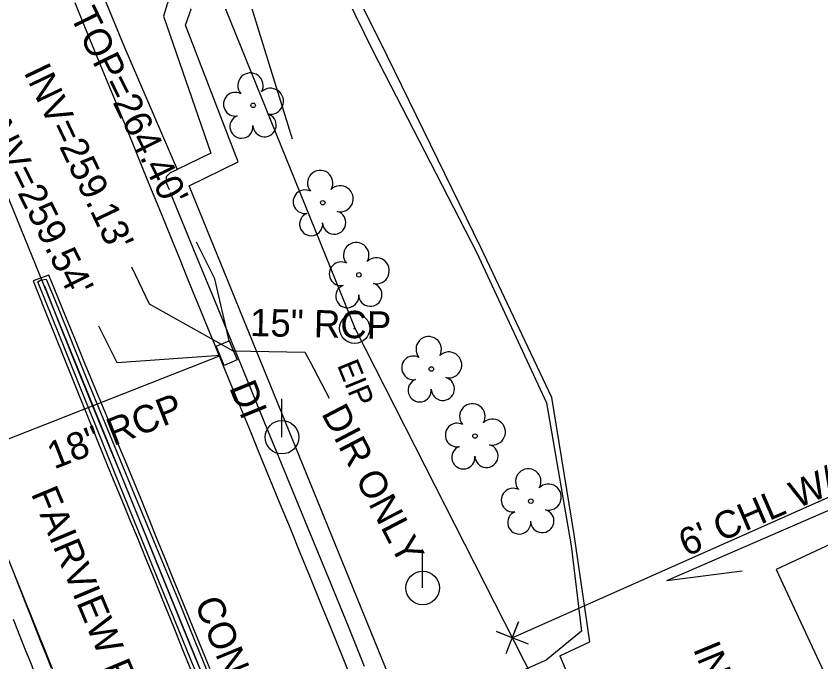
# Model space of a CAD drawing. Extents: x 2100323 to 2109811, y 740376 to 749755.
# Drawn here: x 2106872 to 2106989.7, y 745975.3 to 746069.6 of the extents above; entities that cross this region are included whole.
import ezdxf

# ---------------------------------------------------------------- set-up
doc = ezdxf.new("R2010")
doc.units = 0
for name, color, linetype in [('Exist Building', 7, 'Continuous'), ('Exist Horizontal Alignment', 7, 'Continuous'), ('Exist Other Culture Fence Line', 7, 'Continuous'), ('Exist Other Culture Fence Line Text', 7, 'Continuous'), ('Exist Other Culture Gate', 7, 'Continuous'), ('Exist Property Corner CELL', 7, 'Continuous'), ('Exist Property Iron Pin CELL', 7, 'Continuous'), ('Exist Property Iron Pin Text', 7, 'Continuous'), ('Exist Property Line', 7, 'Continuous'), ('Exist Right of Way Line', 7, 'Continuous'), ('Exist Roads Change in Surface', 7, 'Continuous'), ('Exist Roads Curbs', 7, 'Continuous'), ('Exist Roads Curbs Text', 7, 'Continuous'), ('Exist Roads EOP', 7, 'Continuous'), ('Exist Roads EOP Other', 7, 'Continuous'), ('Exist Roads EOP Text', 7, 'Continuous'), ('Exist Structure Minor Catch Basin Text', 7, 'Continuous'), ('Exist Structure Minor Catch Basin Top Elevation', 7, 'Continuous'), ('Exist Structure Minor Drop Inlet', 7, 'Continuous'), ('Exist Structure Minor Pipes RCP 15 Inch', 7, 'Continuous'), ('Exist Structure Minor Pipes RCP 15 Inch Invert', 7, 'Continuous'), ('Exist Structure Minor Pipes RCP 15 Inch Leader', 7, 'Continuous'), ('Exist Structure Minor Pipes RCP 15 Inch Text', 7, 'Continuous'), ('Exist Structure Minor Pipes RCP 18 Inch', 7, 'Continuous'), ('Exist Structure Minor Pipes RCP 18 Inch Invert', 7, 'Continuous'), ('Exist Structure Minor Pipes RCP 18 Inch Leader', 7, 'Continuous'), ('Exist Structure Minor Pipes RCP 18 Inch Text', 7, 'Continuous'), ('Exist Structure Minor Pipes RCP 36 Inch Invert', 7, 'Continuous'), ('Exist Utilities Power Pole CELL', 7, 'Continuous'), ('Exist Vegetation Hedge Row', 7, 'Continuous'), ('Exist Vegetation Tree CELL', 7, 'Continuous')]:
    doc.layers.add(name, color=color, linetype=linetype)

msp = doc.modelspace()

# ---------------------------------------------------------------- linework, layer by layer
at = {"layer": 'Exist Building'}
msp.add_lwpolyline([(2107026, 745890.1), (2107066.89, 745909.15), (2107053.04, 745938.88), (2107048, 745936.53), (2107041.65, 745950.15), (2107022.4, 745941.18), (2107014.27, 745958.64), (2107036.7, 745969.09), (2107019.61, 746005.77), (2106983.12, 745988.77), (2107000.23, 745952.05), (2107008.46, 745955.89), (2107016.62, 745938.38), (2107010.99, 745935.76), (2107017.37, 745922.08), (2107013.18, 745920.12), (2107015.12, 745915.95), (2107014.17, 745915.5)], close=True, dxfattribs=at)
at = {"layer": 'Exist Horizontal Alignment'}
msp.add_line((2106773.67, 746281.25), (2106911.41, 745943.57), dxfattribs=at)
at = {"layer": 'Exist Other Culture Fence Line'}
for points in [[(2106957.23, 746117.48), (2106903.62, 746079.88), (2106912.36, 746051.68)], [(2106967.15, 745987.19), (2107010.36, 746005.93)]]:
    msp.add_lwpolyline(points, dxfattribs=at)
at = {"layer": 'Exist Other Culture Gate'}
msp.add_lwpolyline([(2106967.15, 745987.19), (2106978.16, 745988.59)], dxfattribs=at)
at = {"layer": 'Exist Property Corner CELL'}
msp.add_line((2106944.55, 745978.81), (2106944.55, 745978.81), dxfattribs=at)
msp.add_lwpolyline([(2106943.65, 745976.48), (2106945.45, 745981.14), (2106944.55, 745978.81), (2106942.22, 745979.71), (2106946.89, 745977.91)], dxfattribs=at)
at = {"layer": 'Exist Property Iron Pin CELL'}
for radius in [2.2, 0.0707]:
    msp.add_circle((2106921.5, 746024), radius, dxfattribs=at)
at = {"layer": 'Exist Property Line'}
msp.add_line((2106944.55, 745978.81), (2107084.02, 746040.75), dxfattribs=at)
at = {"layer": 'Exist Right of Way Line'}
for p, q in [((2106888.78, 746104.82), (2106921.56, 746023.92)), ((2106921.56, 746023.92), (2106957.32, 745953.75))]:
    msp.add_line(p, q, dxfattribs=at)
at = {"layer": 'Exist Roads Change in Surface'}
msp.add_lwpolyline([(2106877.97, 746089.16), (2106887.74, 746065.3), (2106895.57, 746047.2)], dxfattribs=at)
at = {"layer": 'Exist Roads Curbs'}
for points in [[(2106894.44, 746044.23), (2106894.06, 746045.14), (2106893.99, 746046.17), (2106894.6, 746046.78), (2106895.57, 746047.2)], [(2106922.96, 745974.61), (2106920.68, 745980.18), (2106917.95, 745986.86), (2106915.29, 745993.34), (2106912.8, 745999.4), (2106910.47, 746005.07), (2106908.29, 746010.39), (2106905.94, 746016.13), (2106901.48, 746027.01), (2106898.34, 746034.66), (2106894.59, 746043.8)], [(2106898.65, 745972.84), (2106895.24, 745981.23), (2106892.05, 745989.07), (2106889.12, 745996.26), (2106886.38, 746003.01), (2106883.75, 746009.52), (2106881.17, 746015.92), (2106878.33, 746022.96), (2106875.17, 746030.78), (2106875.59, 746031.03), (2106876.39, 746031.2), (2106877.56, 746028.41), (2106879.52, 746023.58), (2106882.22, 746016.91), (2106885.3, 746009.39), (2106888.7, 746001.21), (2106892.2, 745992.79), (2106895.59, 745984.59), (2106898.84, 745976.63), (2106901.91, 745969.13)], [(2106876.16, 746030.22), (2106878.11, 746025.18), (2106880.08, 746020.24), (2106882.06, 746015.39), (2106884.02, 746010.62), (2106885.96, 746005.91), (2106887.89, 746001.23), (2106889.8, 745996.55), (2106891.72, 745991.82), (2106893.72, 745986.9), (2106895.81, 745981.75), (2106897.96, 745976.48), (2106900.11, 745971.21), (2106902.26, 745965.95), (2106904.4, 745960.69), (2106906.55, 745955.42), (2106908.69, 745950.16), (2106910.84, 745944.93), (2106912.99, 745939.7), (2106915.16, 745934.46), (2106917.34, 745929.18), (2106919.78, 745923.21), (2106922.73, 745915.89), (2106924.39, 745911.72)], [(2106874.71, 745973.75), (2106874.06, 745975.39), (2106873.44, 745976.91), (2106872.86, 745978.35), (2106872.24, 745979.86), (2106871.6, 745981.47)]]:
    msp.add_lwpolyline(points, dxfattribs=at)
at = {"layer": 'Exist Roads EOP'}
for points in [[(2106951.51, 745976.17), (2106955.89, 745978.22), (2106953.58, 745993.91), (2106950.34, 746013.9), (2106939.95, 746035.84), (2106926.28, 746063.71), (2106914.59, 746087.24), (2106957.9, 746111.52)], [(2106880.57, 746071.62), (2106882.01, 746068.12), (2106883.48, 746064.57), (2106884.94, 746061.02), (2106886.39, 746057.48), (2106887.83, 746053.95), (2106889.21, 746050.56), (2106890.49, 746047.43), (2106891.66, 746044.56), (2106892.72, 746041.95), (2106893.73, 746039.47), (2106894.75, 746036.96), (2106895.78, 746034.44), (2106896.81, 746031.89), (2106897.86, 746029.33), (2106898.91, 746026.75), (2106899.98, 746024.15), (2106901.05, 746021.54), (2106902.18, 746018.79), (2106903.42, 746015.79), (2106904.76, 746012.53), (2106906.2, 746009.01), (2106907.69, 746005.39), (2106909.16, 746001.81), (2106910.62, 745998.28), (2106912.05, 745994.79), (2106913.5, 745991.25), (2106914.99, 745987.61), (2106916.53, 745983.85), (2106918.11, 745979.97), (2106919.67, 745976.13), (2106921.16, 745972.46)], [(2106901.12, 745972.41), (2106899.59, 745976.13), (2106898.04, 745979.93), (2106896.47, 745983.77), (2106895.03, 745987.3), (2106893.74, 745990.49), (2106892.59, 745993.32), (2106891.56, 745995.86), (2106890.46, 745998.57), (2106889.26, 746001.51), (2106887.95, 746004.68), (2106886.56, 746008.03), (2106885.25, 746011.19), (2106884.04, 746014.12), (2106882.93, 746016.8), (2106881.88, 746019.34), (2106880.67, 746022.27), (2106879.26, 746025.7), (2106877.66, 746029.62), (2106876.79, 746031.77), (2106874.52, 746030.93), (2106876.18, 746026.75), (2106877.66, 746023.03), (2106878.97, 746019.77), (2106880.09, 746016.97), (2106881.17, 746014.3), (2106882.33, 746011.44), (2106883.57, 746008.39), (2106884.89, 746005.15), (2106886.2, 746001.93), (2106887.44, 745998.91), (2106888.6, 745996.11), (2106889.68, 745993.51), (2106890.78, 745990.83), (2106892.03, 745987.77), (2106893.42, 745984.34), (2106894.95, 745980.53), (2106896.53, 745976.6), (2106898.08, 745972.79)], [(2106954.01, 745739.91), (2106953.74, 745746.48), (2106953.02, 745756.55), (2106951.74, 745768.1), (2106950.05, 745778.73), (2106946.54, 745794.14), (2106940.18, 745817.18), (2106934, 745835.88), (2106923.79, 745863.87), (2106910.27, 745897.07), (2106902.81, 745914.12), (2106890.29, 745942.54), (2106878.33, 745971.73), (2106865.96, 746002.36), (2106856.29, 746025.51)], [(2106877.18, 745974.35), (2106876.44, 745976.21), (2106875.67, 745978.12), (2106874.89, 745980.09), (2106874.1, 745982.09), (2106873.32, 745984.05), (2106872.58, 745985.95), (2106871.87, 745987.78)], [(2106951.51, 745976.17), (2106961.11, 745953.32), (2106985.32, 745891.32)]]:
    msp.add_lwpolyline(points, dxfattribs=at)
at = {"layer": 'Exist Roads EOP Other'}
msp.add_lwpolyline([(2106877.97, 746089.16), (2106888.54, 746092.63), (2106895.19, 746075.09), (2106893.57, 746069.64), (2106900.48, 746049.6), (2106895.57, 746047.2)], dxfattribs=at)
at = {"layer": 'Exist Structure Minor Catch Basin Top Elevation'}
msp.add_lwpolyline([(2106903.17, 746022.19), (2106901.04, 746031.23), (2106898.39, 746036.61)], dxfattribs=at)
at = {"layer": 'Exist Structure Minor Drop Inlet'}
msp.add_lwpolyline([(2106901.24, 746021.39), (2106903.16, 746022.19), (2106904.32, 746019.4), (2106902.4, 746018.6)], close=True, dxfattribs=at)
at = {"layer": 'Exist Structure Minor Pipes RCP 15 Inch'}
msp.add_line((2106903.67, 746020.74), (2106914.23, 746020.52), dxfattribs=at)
at = {"layer": 'Exist Structure Minor Pipes RCP 15 Inch Leader'}
for points in [[(2106903.67, 746020.74), (2106891.5, 746027.54), (2106888.91, 746032.95)], [(2106914.23, 746020.52), (2106914.98, 746019.12), (2106917.76, 746013.8)]]:
    msp.add_lwpolyline(points, dxfattribs=at)
at = {"layer": 'Exist Structure Minor Pipes RCP 18 Inch'}
msp.add_line((2106864.57, 746005.36), (2106901.89, 746020.06), dxfattribs=at)
at = {"layer": 'Exist Structure Minor Pipes RCP 18 Inch Leader'}
msp.add_lwpolyline([(2106901.89, 746020.06), (2106886.8, 746018.97), (2106884.12, 746024.33)], dxfattribs=at)
at = {"layer": 'Exist Utilities Power Pole CELL'}
for p, q in [((2106910.87, 746008.1), (2106910.87, 746013.73)), ((2106910.87, 746008.1), (2106910.87, 746008.1)), ((2106931.44, 745986.08), (2106931.44, 745991.71)), ((2106931.44, 745986.08), (2106931.44, 745986.08))]:
    msp.add_line(p, q, dxfattribs=at)
for centre in [(2106910.87, 746008.1), (2106931.44, 745986.08)]:
    msp.add_circle(centre, 2.45, dxfattribs=at)
at = {"layer": 'Exist Vegetation Hedge Row'}
for points in [[(2106962.99, 746111.46), (2106926.73, 746095.11), (2106919.26, 746091.46), (2106914.93, 746086.6), (2106916.23, 746080.79), (2106924.23, 746064.44), (2106939.33, 746035.13), (2106949.55, 746013.13), (2106953.14, 745992.25), (2106954.64, 745979.75), (2106949.5, 745975.53)], [(2106949.5, 745975.53), (2106936.43, 745969.77), (2106928.06, 745969.44), (2106897.32, 746044.82), (2106904.47, 746048.33), (2106896.75, 746068.3), (2106898.16, 746072.34)]]:
    msp.add_lwpolyline(points, dxfattribs=at)
at = {"layer": 'Exist Vegetation Tree CELL'}
for p, q in [((2106906.66, 746056.6), (2106906.66, 746056.6)), ((2106916.84, 746042.36), (2106916.84, 746042.36)), ((2106922.12, 746031.83), (2106922.12, 746031.83)), ((2106932.71, 746018.07), (2106932.71, 746018.07)), ((2106939.09, 746008.27), (2106939.09, 746008.27)), ((2106947.26, 745998.76), (2106947.26, 745998.76))]:
    msp.add_line(p, q, dxfattribs=at)
for centre in [(2106906.66, 746056.6), (2106916.84, 746042.36), (2106922.12, 746031.83), (2106932.71, 746018.07), (2106939.09, 746008.27), (2106947.26, 745998.76)]:
    msp.add_circle(centre, 0.326, dxfattribs=at)
for centre, radius, start, end in [((2106906.27, 746059.47), 1.86, 330.1651, 219.7134), ((2106909.2, 746057.19), 1.9, 257.1011, 134.1999), ((2106904.05, 746056.75), 1.73, 62.6636, 279.3457), ((2106908.33, 746053.7), 1.7, 181.2822, 74.56), ((2106904.95, 746053.48), 1.69, 111.5671, 6.231), ((2106916.46, 746045.23), 1.86, 330.1651, 219.7134), ((2106919.39, 746042.94), 1.9, 257.1011, 134.1999), ((2106914.24, 746042.51), 1.73, 62.6636, 279.3457), ((2106915.14, 746039.23), 1.69, 111.5671, 6.231), ((2106918.51, 746039.46), 1.7, 181.2822, 74.56), ((2106921.73, 746034.7), 1.86, 330.1651, 219.7134), ((2106924.67, 746032.42), 1.9, 257.1011, 134.1999), ((2106919.51, 746031.98), 1.73, 62.6636, 279.3457), ((2106923.79, 746028.93), 1.7, 181.2822, 74.56), ((2106920.42, 746028.71), 1.69, 111.5671, 6.231), ((2106932.33, 746020.95), 1.86, 330.1651, 219.7134), ((2106930.11, 746018.23), 1.73, 62.6636, 279.3457), ((2106935.26, 746018.66), 1.9, 257.1011, 134.1999), ((2106931.01, 746014.95), 1.69, 111.5671, 6.231), ((2106934.39, 746015.17), 1.7, 181.2822, 74.56), ((2106938.71, 746011.14), 1.86, 330.1651, 219.7134), ((2106941.64, 746008.86), 1.9, 257.1011, 134.1999), ((2106936.49, 746008.42), 1.73, 62.6636, 279.3457), ((2106940.77, 746005.37), 1.7, 181.2822, 74.56), ((2106937.39, 746005.15), 1.69, 111.5671, 6.231), ((2106946.88, 746001.63), 1.86, 330.1651, 219.7134), ((2106949.81, 745999.35), 1.9, 257.1011, 134.1999), ((2106944.66, 745998.91), 1.73, 62.6636, 279.3457), ((2106945.56, 745995.64), 1.69, 111.5671, 6.231), ((2106948.93, 745995.86), 1.7, 181.2822, 74.56)]:
    msp.add_arc(centre, radius, start, end, dxfattribs=at)

# ---------------------------------------------------------------- texts
at = {"layer": 'Exist Other Culture Fence Line Text'}
msp.add_text("6' CHL W/3BW", height=4, rotation=23.4463, dxfattribs=at).set_placement((2106969.99, 745990.6))
at = {"layer": 'Exist Property Iron Pin Text'}
msp.add_text('EIP', height=3.2, rotation=292.1916, dxfattribs=at).set_placement((2106918.89, 746018.63))
at = {"layer": 'Exist Roads Curbs Text'}
msp.add_text('CONC ISL', height=4, rotation=292.2311, dxfattribs=at).set_placement((2106898.04, 745983.88))
at = {"layer": 'Exist Roads EOP Text'}
msp.add_text("FAIRVIEW RD   19' CONC", height=4, rotation=292.6863, dxfattribs=at).set_placement((2106874.13, 745999.87))
at = {"layer": 'Exist Structure Minor Catch Basin Text'}
msp.add_text('DI', height=4, rotation=292.2042, dxfattribs=at).set_placement((2106903.11, 746015.37))
at = {"layer": 'Exist Structure Minor Catch Basin Top Elevation'}
msp.add_text("TOP=264.40'", height=4, rotation=296.2865, dxfattribs=at).set_placement((2106879.81, 746069.71))
at = {"layer": 'Exist Structure Minor Pipes RCP 15 Inch Invert'}
for s, rotation, p in [("INV=259.13'", 295.554, (2106873.06, 746061.46)), ('DIR ONLY', 297.5795, (2106916.57, 746011.58))]:
    msp.add_text(s, height=4, rotation=rotation, dxfattribs=at).set_placement(p)
at = {"layer": 'Exist Structure Minor Pipes RCP 15 Inch Text'}
msp.add_text('15" RCP', height=4, rotation=358.7954, dxfattribs=at).set_placement((2106906.17, 746022.89))
at = {"layer": 'Exist Structure Minor Pipes RCP 18 Inch Invert'}
msp.add_text("INV=259.54'", height=4, rotation=296.5477, dxfattribs=at).set_placement((2106866.77, 746054.59))
at = {"layer": 'Exist Structure Minor Pipes RCP 18 Inch Text'}
msp.add_text('18" RCP', height=4, rotation=21.4905, dxfattribs=at).set_placement((2106877.57, 746003.37))
at = {"layer": 'Exist Structure Minor Pipes RCP 36 Inch Invert'}
msp.add_text("INV=242.68'", height=4, rotation=292.4719, dxfattribs=at).set_placement((2106970.93, 745977.19))

doc.saveas('drawing.dxf')
